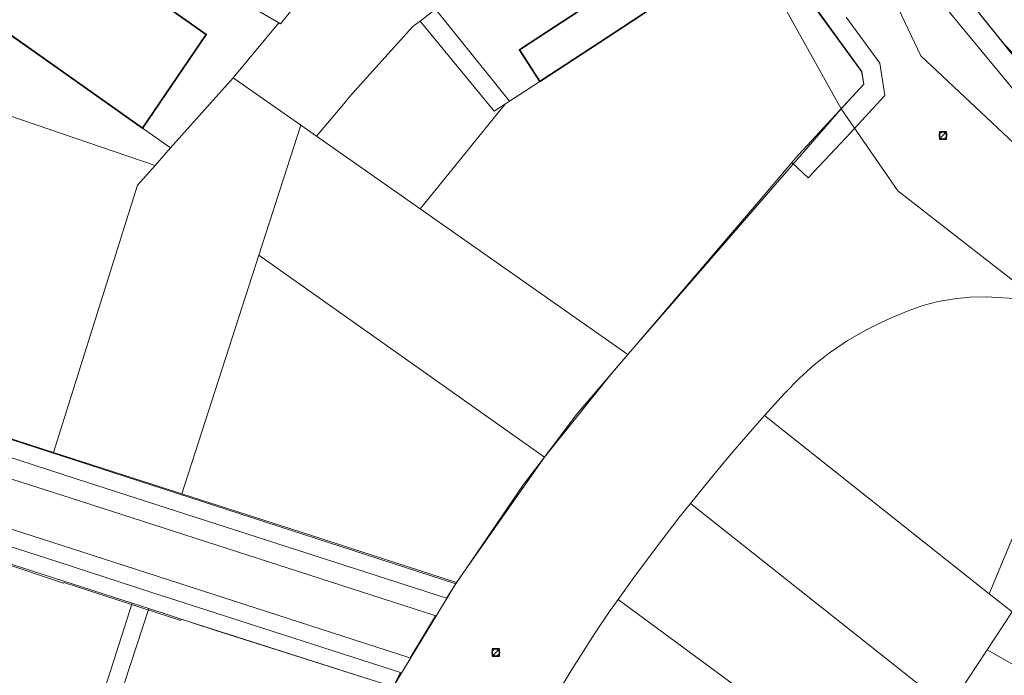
# Model space of a CAD drawing. Header units: metres. Extents: x 163543 to 168130, y 402678 to 405437.
# Tile 572 of 656: x 165571 to 165679, y 403707 to 403780. Entities that reach past the tile are written whole.
import ezdxf

# ---------------------------------------------------------------- set-up
doc = ezdxf.new("R2010")
doc.units = ezdxf.units.M
doc.layers.get('0').update_dxf_attribs({"lineweight": 25})
for name, color, linetype, lineweight in [('X-CA190022.004-UO-BGT_Ondergrond$0$GE_314_WGDRijbaanLokaleweg_Vlak_GEM', 253, 'Continuous', 9), ('X-CA190022.004-UO-BGT_Ondergrond$0$GE_317_WGDVoetpad_Vlak_GEM', 253, 'Continuous', 9), ('X-CA190022.004-UO-BGT_Ondergrond$0$GE_401_OTDErf_Vlak_GEM', 253, 'Continuous', 9), ('X-CA190022.004-UO-BGT_Ondergrond$0$GE_601_PNDgrondvlakpand_Vlak_MV_GEM', 34, 'Continuous', 35), ('X-CA190022.004-UO-KAD_Percelen$0$B-WE-KG-GRENS_PERCEEL-GV', 150, 'Continuous', 9), ('X-CA190022.004-UO-WHM_Riolering gemeente_NLCS_v0.1$0$B-WE-RI-PUT-S', 214, 'Continuous', 15)]:
    doc.layers.add(name, color=color, linetype=linetype, lineweight=lineweight)

# ---------------------------------------------------------------- blocks, each defined once
blk = doc.blocks.new('X-CA190022.004-UO-WHM_Riolering gemeente_NLCS_v0.1$0$B-SRI-PUT_BETON-SO')
blk.add_line((-1.41, -1.41), (1.41, 1.41))
at = {"lineweight": -3, "flags": 128}
blk.add_lwpolyline([(2, -2), (2, 2), (-2, 2), (-2, -2)], close=True, dxfattribs=at)
at = {"lineweight": -3}
blk.add_circle((0, 0), 2, dxfattribs=at)

msp = doc.modelspace()

# ---------------------------------------------------------------- linework, layer by layer
at = {"layer": 'X-CA190022.004-UO-BGT_Ondergrond$0$GE_314_WGDRijbaanLokaleweg_Vlak_GEM', "flags": 128}
msp.add_lwpolyline([(165558.465, 403732.758), (165569.917, 403729.052), (165576.242, 403727.021), (165616.413, 403714.059), (165616.446, 403714.048), (165616.479, 403714.037), (165613.666, 403709.408), (165613.538, 403709.446), (165589.585, 403717.185), (165585.832, 403718.403), (165575.37, 403721.78), (165564.708, 403725.203), (165554.608, 403728.461), (165546.824, 403730.963), (165536.643, 403734.275), (165527.982, 403737.067), (165505.063, 403744.479)], dxfattribs=at)
at = {"layer": 'X-CA190022.004-UO-BGT_Ondergrond$0$GE_317_WGDVoetpad_Vlak_GEM', "flags": 128}
for points in [[(165687.064, 403763.6), (165671.598, 403782.302), (165671.138, 403782.858), (165670.381, 403783.774), (165670.014, 403784.217), (165669.997, 403784.238), (165666.811, 403788.09), (165662.176, 403794.181), (165657.082, 403801.679), (165655.437, 403804.4), (165655.306, 403804.631), (165655.681, 403804.843), (165653.32, 403808.953), (165652.984, 403808.74), (165652.016, 403810.452), (165651.881, 403810.691), (165652.147, 403810.826), (165652.271, 403810.869), (165650.77, 403813.507), (165649.808, 403815.037), (165649.446, 403814.817), (165644.028, 403823.727), (165642.997, 403825.423)], [(165664.47, 403795.21), (165680.94, 403774.67)], [(165661.702, 403779.956), (165665.385, 403774.898), (165665.965, 403771.323), (165661.709, 403766.718), (165657.507, 403762.28), (165655.696, 403763.951), (165656.067, 403764.39), (165663.634, 403772.584), (165663.426, 403773.967), (165654.05, 403786.96)], [(165513.858, 403751.578), (165618.71, 403717.57), (165617.692, 403715.99), (165576.923, 403729.134), (165570.607, 403731.17), (165559.151, 403734.858), (165555.132, 403736.176), (165544.095, 403739.721), (165536.878, 403742.069), (165526.406, 403745.445), (165518.922, 403747.852), (165499.586, 403754.119), (165497.902, 403753.954), (165497.45, 403756.9), (165513.858, 403751.578)], [(165536.092, 403732.506), (165546.243, 403729.225), (165554.025, 403726.707), (165564.144, 403723.441), (165574.785, 403720.012), (165585.25, 403716.602), (165589.019, 403715.397), (165612.601, 403707.78), (165611.82, 403706.2), (165588.475, 403713.661), (165588.421, 403713.522), (165575.535, 403717.692), (165575.51, 403717.631), (165568.37, 403720.015), (165499.362, 403742.219), (165497.139, 403740.435), (165500.752, 403713.009), (165501.1, 403713.044), (165515.716, 403601.922)]]:
    msp.add_lwpolyline(points, dxfattribs=at)
at = {"layer": 'X-CA190022.004-UO-BGT_Ondergrond$0$GE_401_OTDErf_Vlak_GEM', "flags": 128}
for points in [[(165532.576, 403804.301), (165530.58, 403805.72), (165526.5, 403808.62), (165527.4, 403809.75), (165522.187, 403813.897), (165515.91, 403818.89), (165520.38, 403824.51), (165526.67, 403819.52), (165525.14, 403817.61), (165530.2, 403813.59), (165530.44, 403813.93), (165536.421, 403809.71), (165537.171, 403810.826), (165552.841, 403799.763), (165555.375, 403803.355), (165591.231, 403778.077), (165584.198, 403767.733), (165532.576, 403804.301)], [(165633.67, 403822.03), (165633.69, 403821.66), (165644.06, 403802.66), (165653.86, 403786.79), (165654.05, 403786.96), (165663.426, 403773.967), (165663.634, 403772.584), (165656.067, 403764.39), (165655.696, 403763.951), (165652.238, 403759.853), (165635.735, 403740.577), (165628.33, 403731.34), (165626.164, 403728.483), (165618.71, 403717.57), (165513.858, 403751.578)], [(165680.94, 403774.67), (165664.47, 403795.21)], [(165632.182, 403780.579), (165630.022, 403783.9), (165628.842, 403785.714), (165628.241, 403786.637), (165632.45, 403789.37), (165640.66, 403794.71), (165644.64, 403788.6), (165639.08, 403784.96), (165640.15, 403783.32), (165640.05, 403781.68), (165639.27, 403781.17), (165639.67, 403780.56), (165635.49, 403777.82), (165627.972, 403772.892), (165625.71, 403776.369), (165627.019, 403777.221), (165632.182, 403780.579)], [(165587.921, 403640.091), (165586.643, 403629.311), (165582.83, 403585.64), (165538.271, 403585.962), (165517.86, 403586.11), (165517.633, 403586.112), (165515.576, 403601.9), (165515.716, 403601.922), (165501.1, 403713.044), (165500.752, 403713.009), (165497.139, 403740.435), (165499.362, 403742.219), (165568.37, 403720.015), (165575.51, 403717.631), (165575.535, 403717.692), (165588.421, 403713.522), (165588.475, 403713.661), (165611.82, 403706.2), (165605.99, 403696.19)]]:
    msp.add_lwpolyline(points, dxfattribs=at)
at = {"layer": 'X-CA190022.004-UO-BGT_Ondergrond$0$GE_601_PNDgrondvlakpand_Vlak_MV_GEM', "flags": 128}
for points in [[(165555.375, 403803.355), (165591.231, 403778.077), (165584.198, 403767.733), (165532.576, 403804.301), (165530.58, 403805.72), (165526.5, 403808.62), (165527.4, 403809.75), (165530.2, 403813.59), (165530.44, 403813.93), (165536.421, 403809.71), (165537.171, 403810.826), (165552.841, 403799.763), (165555.375, 403803.355)], [(165632.45, 403789.37), (165640.66, 403794.71), (165644.64, 403788.6), (165639.08, 403784.96), (165640.15, 403783.32), (165640.05, 403781.68), (165639.27, 403781.17), (165639.67, 403780.56), (165635.49, 403777.82), (165627.972, 403772.892), (165625.71, 403776.369), (165627.019, 403777.221), (165632.182, 403780.579), (165630.022, 403783.9), (165628.842, 403785.714), (165628.241, 403786.637), (165632.45, 403789.37)]]:
    msp.add_lwpolyline(points, dxfattribs=at)
at = {"layer": 'X-CA190022.004-UO-KAD_Percelen$0$B-WE-KG-GRENS_PERCEEL-GV', "flags": 128}
for points in [[(165689.169, 403757.619), (165669.906, 403775.697), (165653.77, 403809.751), (165646.904, 403822.169), (165642.148, 403830.772), (165636.445, 403837.675), (165630.748, 403844.571), (165623.831, 403851.133), (165615.573, 403859.245), (165609.176, 403864.946), (165608.43, 403865.611), (165608.264, 403865.426), (165602.016, 403871.028), (165602.245, 403871.285), (165600.3, 403872.86), (165593.56, 403878.88), (165593.05, 403879.58), (165584.586, 403886.104), (165584.28, 403886.34), (165577.058, 403891.868), (165572.74, 403895.819), (165565.807, 403901.943), (165562.33, 403905.015), (165546.98, 403918.48)], [(165554.805, 403788.459), (165587.293, 403765.569), (165594.178, 403773.291), (165599.212, 403779.355), (165587.548, 403786.166), (165580.925, 403792.435), (165580.445, 403792.8), (165564.273, 403804.137)], [(165654.511, 403786.165), (165663.387, 403773.986), (165663.639, 403772.577), (165661.132, 403769.876), (165667.378, 403760.859), (165683.11, 403748.58)], [(165683.11, 403748.58), (165667.378, 403760.859), (165661.132, 403769.876), (165637.634, 403742.803), (165631.963, 403736.183), (165628.479, 403731.525), (165618.794, 403717.691), (165611.82, 403706.2)], [(165630.514, 403706.559), (165631.495, 403708.113), (165634.05, 403712.16), (165635.703, 403714.604), (165636.583, 403715.834), (165638.317, 403718.256), (165640.58, 403721.304), (165643.281, 403724.815), (165644.568, 403726.418), (165646.721, 403729.1), (165649.003, 403731.835), (165651.39, 403734.61), (165652.71, 403736.081), (165654.902, 403738.522), (165656.541, 403740.209), (165658.181, 403741.679), (165659.852, 403742.99), (165661.814, 403744.323), (165663.783, 403745.468), (165665.6, 403746.37), (165666.822, 403746.921), (165668.504, 403747.642), (165670.14, 403748.2), (165671.837, 403748.64), (165673.62, 403748.959), (165675.302, 403749.131), (165677.11, 403749.18), (165680.9, 403748.96)]]:
    msp.add_lwpolyline(points, dxfattribs=at)
for points in [[(165688.339, 403779.097), (165699.78, 403801.308), (165705.121, 403811.676), (165709.872, 403820.678), (165716.645, 403833.511), (165701.941, 403841.484), (165664.489, 403795.304), (165675.195, 403781.6), (165675.306, 403781.7), (165679.137, 403776.966), (165680.011, 403776.045), (165681.006, 403775.607), (165681.912, 403775.391), (165682.015, 403775.379), (165683.036, 403775.265), (165684.088, 403775.387), (165685.054, 403775.71), (165685.959, 403776.2), (165686.726, 403776.795), (165687.447, 403777.582)], [(165597.864, 403813.087), (165598.744, 403812.279), (165594.629, 403807.697), (165580.925, 403792.435), (165587.548, 403786.166), (165599.212, 403779.355), (165599.41, 403779.236), (165608.844, 403790.895), (165613.007, 403796.069), (165611.144, 403798.651), (165618.91, 403804.51), (165621.366, 403806.395), (165625.921, 403812.016), (165633.638, 403821.457), (165627.082, 403830.341), (165623.073, 403834.868), (165620.962, 403836.838), (165619.694, 403838.022), (165605.326, 403822.394), (165599.35, 403815.934), (165597.246, 403813.658)], [(165504.844, 403800.527), (165508.106, 403797.714), (165522.913, 403785.06), (165527.134, 403783.618), (165533.461, 403781.456), (165542.433, 403778.391), (165551.438, 403775.314), (165560.686, 403772.154), (165569.488, 403769.147), (165585.605, 403763.64), (165587.293, 403765.569), (165554.805, 403788.459), (165529.822, 403806.116), (165526.482, 403808.476), (165520.844, 403812.49), (165513.086, 403818.38), (165506.675, 403810.853), (165506.255, 403808.382), (165505.737, 403807.777), (165506.103, 403807.463)], [(165727.138, 403742.673), (165727.774, 403743.784), (165714.897, 403750.025), (165702.668, 403755.951), (165690.352, 403762.455), (165687.853, 403765.09), (165681.029, 403774.483), (165682.015, 403775.379), (165681.912, 403775.391), (165681.006, 403775.607), (165680.011, 403776.045), (165679.137, 403776.966), (165675.306, 403781.7), (165675.195, 403781.6), (165664.489, 403795.304), (165653.77, 403809.751), (165669.906, 403775.697), (165689.169, 403757.619)], [(165616.47, 403780.846), (165624.634, 403770.726), (165626.367, 403771.84), (165651.045, 403788.019), (165644.473, 403802.563), (165644.206, 403802.237)], [(165601.641, 403768.075), (165603.378, 403766.856), (165606.178, 403770.219), (165607.217, 403771.468), (165613.946, 403778.911), (165614.159, 403779.073), (165614.783, 403779.545), (165616.47, 403780.846), (165608.844, 403790.895), (165599.41, 403779.236), (165599.212, 403779.355), (165594.178, 403773.291)], [(165651.045, 403788.019), (165661.132, 403769.876), (165663.639, 403772.577), (165663.387, 403773.986), (165654.511, 403786.165), (165654.335, 403786.06), (165652.488, 403788.965)], [(165624.171, 403770.428), (165623.456, 403769.547), (165615.144, 403759.302), (165614.778, 403758.851), (165637.634, 403742.803), (165661.132, 403769.876), (165651.045, 403788.019), (165626.367, 403771.84), (165624.634, 403770.726)], [(165614.783, 403779.545), (165622.921, 403769.625), (165624.171, 403770.428), (165624.634, 403770.726), (165616.47, 403780.846)], [(165603.378, 403766.856), (165614.778, 403758.851), (165615.144, 403759.302), (165623.456, 403769.547), (165624.171, 403770.428), (165622.921, 403769.625), (165614.783, 403779.545), (165614.159, 403779.073), (165613.946, 403778.911), (165607.217, 403771.468), (165606.178, 403770.219)], [(165585.605, 403763.64), (165583.673, 403761.464), (165574.402, 403732.035), (165588.559, 403727.473), (165597.031, 403753.768), (165601.641, 403768.075), (165594.178, 403773.291), (165587.293, 403765.569)], [(165585.605, 403763.64), (165569.488, 403769.147), (165558.926, 403737.062), (165567.579, 403734.234), (165574.402, 403732.035), (165583.673, 403761.464)], [(165601.641, 403768.075), (165597.031, 403753.768), (165628.479, 403731.525), (165631.963, 403736.183), (165637.634, 403742.803), (165614.778, 403758.851), (165603.378, 403766.856)], [(165549.815, 403726.102), (165559.019, 403723.148), (165567.77, 403720.338), (165583.063, 403715.431), (165584.913, 403714.837), (165592.167, 403712.46), (165611.82, 403706.2), (165618.794, 403717.691), (165602.696, 403722.916), (165588.559, 403727.473), (165574.402, 403732.035), (165567.579, 403734.234), (165558.926, 403737.062), (165550.1, 403739.947), (165541.033, 403742.91), (165532.122, 403745.822), (165522.699, 403748.901), (165497.667, 403757.082), (165497.474, 403741.197), (165499.244, 403742.085), (165531.706, 403731.915), (165536.581, 403730.362), (165540.834, 403728.985)], [(165618.794, 403717.691), (165628.479, 403731.525), (165597.031, 403753.768), (165588.559, 403727.473), (165602.696, 403722.916)], [(165652.71, 403736.081), (165677.435, 403716.459), (165689.6, 403745.576), (165684.79, 403747.89), (165683.11, 403748.58), (165680.9, 403748.96), (165677.11, 403749.18), (165675.302, 403749.131), (165673.62, 403748.959), (165671.837, 403748.64), (165670.14, 403748.2), (165668.504, 403747.642), (165666.822, 403746.921), (165665.6, 403746.37), (165663.783, 403745.468), (165661.814, 403744.323), (165659.852, 403742.99), (165658.181, 403741.679), (165656.541, 403740.209), (165654.902, 403738.522)], [(165677.435, 403716.459), (165679.952, 403714.461), (165689.435, 403714.079), (165700.5, 403740.564), (165695.35, 403742.81), (165689.6, 403745.576)], [(165644.568, 403726.418), (165673.05, 403703.814), (165675.076, 403707.062), (165677.212, 403710.304), (165679.952, 403714.461), (165677.435, 403716.459), (165652.71, 403736.081), (165651.39, 403734.61), (165649.003, 403731.835), (165646.721, 403729.1)], [(165636.583, 403715.834), (165667.031, 403693.407), (165670.461, 403699.498), (165671.623, 403701.403), (165673.05, 403703.814), (165644.568, 403726.418), (165643.281, 403724.815), (165640.58, 403721.304), (165638.317, 403718.256)], [(165567.77, 403720.338), (165565.51, 403712.63), (165563.86, 403707.57), (165563.6, 403707.65), (165562.15, 403702.87), (165558.419, 403691.743), (165573.91, 403686.751), (165583.063, 403715.431)], [(165584.913, 403714.837), (165583.063, 403715.431), (165573.91, 403686.751), (165575.673, 403686.183), (165580.395, 403700.901), (165582.19, 403706.55)], [(165630.514, 403706.559), (165662.512, 403684.827), (165666.113, 403691.778), (165666.391, 403692.271), (165667.031, 403693.407), (165636.583, 403715.834), (165635.703, 403714.604), (165634.05, 403712.16), (165631.495, 403708.113)], [(165584.913, 403714.837), (165582.19, 403706.55), (165580.395, 403700.901), (165583.576, 403699.863), (165584.566, 403703.019), (165604.691, 403693.768), (165611.82, 403706.2), (165592.167, 403712.46)], [(165689.435, 403714.079), (165679.952, 403714.461), (165677.212, 403710.304), (165710.08, 403691.62), (165713.504, 403697.533), (165713.849, 403698.15), (165715.118, 403700.42), (165700.253, 403708.87), (165699.1, 403709.526)], [(165671.623, 403701.403), (165705.643, 403683.509), (165708.965, 403689.696), (165710.08, 403691.62), (165677.212, 403710.304), (165675.076, 403707.062), (165673.05, 403703.814)]]:
    msp.add_lwpolyline(points, close=True, dxfattribs=at)

# ---------------------------------------------------------------- block references
at = {"layer": 'X-CA190022.004-UO-WHM_Riolering gemeente_NLCS_v0.1$0$B-WE-RI-PUT-S', "xscale": 0.2, "yscale": 0.2, "zscale": 0.2}
for p in [(165672.352, 403766.944), (165623.104, 403709.984)]:
    msp.add_blockref('X-CA190022.004-UO-WHM_Riolering gemeente_NLCS_v0.1$0$B-SRI-PUT_BETON-SO', p, dxfattribs=at)

doc.saveas('drawing.dxf')
